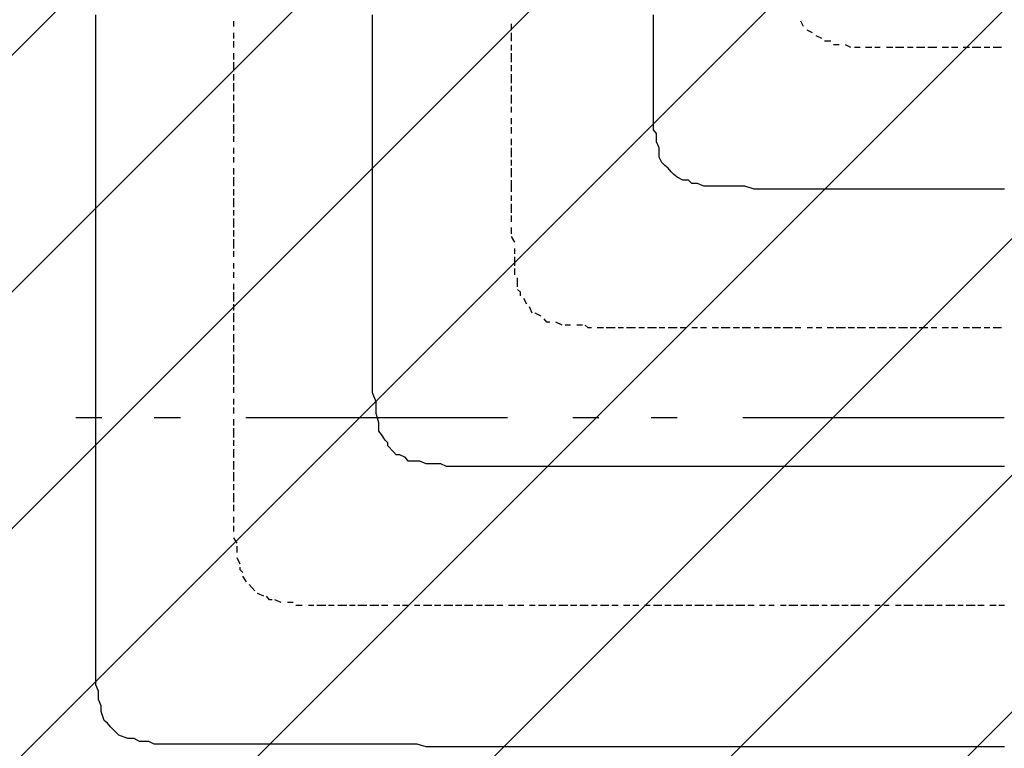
# Model space of a CAD drawing. Extents: x 997 to 109698, y 921 to 94021.
# Tile 355 of 656: x 8530 to 9942, y 52233 to 53278. Entities that reach past the tile are written whole.
import ezdxf

# ---------------------------------------------------------------- set-up
doc = ezdxf.new("R2010")
doc.units = 0
doc.header["$MEASUREMENT"] = 0
for name, color, linetype in [('12', 7, 'CONTINUOUS'), ('28', 7, 'CONTINUOUS'), ('40', 7, 'CONTINUOUS')]:
    doc.layers.add(name, color=color, linetype=linetype)

msp = doc.modelspace()

# ---------------------------------------------------------------- linework, layer by layer
at = {"layer": '12', "color": 5}
for p, q in [((8638.630503, 53275.563401), (8638.630503, 53284.563401)), ((9035.630503, 53275.563401), (9035.630503, 53284.563401)), ((9438.630503, 53275.563401), (9438.630503, 53284.563401)), ((8638.630503, 53267.563401), (8638.630503, 53275.563401)), ((9035.630503, 53267.563401), (9035.630503, 53275.563401)), ((9438.630503, 53267.563401), (9438.630503, 53275.563401)), ((8638.630503, 53254.563401), (8638.630503, 53267.563401)), ((9035.630503, 53254.563401), (9035.630503, 53267.563401)), ((9438.630503, 53254.563401), (9438.630503, 53267.563401)), ((8638.630503, 53246.563401), (8638.630503, 53254.563401)), ((8638.630503, 53237.563401), (8638.630503, 53246.563401)), ((9035.630503, 53246.563401), (9035.630503, 53254.563401)), ((9035.630503, 53237.563401), (9035.630503, 53246.563401)), ((9438.630503, 53246.563401), (9438.630503, 53254.563401)), ((9438.630503, 53237.563401), (9438.630503, 53246.563401)), ((8638.630503, 53224.563401), (8638.630503, 53237.563401)), ((9035.630503, 53224.563401), (9035.630503, 53237.563401)), ((9438.630503, 53229.563401), (9438.630503, 53237.563401)), ((9438.630503, 53220.563401), (9438.630503, 53229.563401)), ((8638.630503, 53216.563401), (8638.630503, 53224.563401)), ((8638.630503, 53203.563401), (8638.630503, 53216.563401)), ((9035.630503, 53216.563401), (9035.630503, 53224.563401)), ((9035.630503, 53203.563401), (9035.630503, 53216.563401)), ((9438.630503, 53212.563401), (9438.630503, 53220.563401)), ((8638.630503, 53195.563401), (8638.630503, 53203.563401)), ((9035.630503, 53195.563401), (9035.630503, 53203.563401)), ((9438.630503, 53199.563401), (9438.630503, 53212.563401)), ((9438.630503, 53190.563401), (9438.630503, 53199.563401)), ((8638.630503, 53186.563401), (8638.630503, 53195.563401)), ((8638.630503, 53174.563401), (8638.630503, 53186.563401)), ((9035.630503, 53186.563401), (9035.630503, 53195.563401)), ((9035.630503, 53174.563401), (9035.630503, 53186.563401)), ((9438.630503, 53182.563401), (9438.630503, 53190.563401)), ((8638.630503, 53165.563401), (8638.630503, 53174.563401)), ((9035.630503, 53165.563401), (9035.630503, 53174.563401)), ((9438.630503, 53169.563401), (9438.630503, 53182.563401)), ((8638.630503, 53157.563401), (8638.630503, 53165.563401)), ((8638.630503, 53144.563401), (8638.630503, 53157.563401)), ((9035.630503, 53157.563401), (9035.630503, 53165.563401)), ((9035.630503, 53144.563401), (9035.630503, 53157.563401)), ((9438.630503, 53161.563401), (9438.630503, 53169.563401)), ((9438.630503, 53152.563401), (9438.630503, 53161.563401)), ((8638.630503, 53136.563401), (8638.630503, 53144.563401)), ((9035.630503, 53136.563401), (9035.630503, 53144.563401)), ((9438.630503, 53140.563401), (9438.630503, 53152.563401)), ((8638.630503, 53127.563401), (8638.630503, 53136.563401)), ((9035.630503, 53127.563401), (9035.630503, 53136.563401)), ((9438.630503, 53131.563401), (9438.630503, 53140.563401)), ((9438.630503, 53119.563401), (9438.630503, 53131.563401)), ((8638.630503, 53114.563401), (8638.630503, 53127.563401)), ((9035.630503, 53114.563401), (9035.630503, 53127.563401)), ((8638.630503, 53106.563401), (8638.630503, 53114.563401)), ((8638.630503, 53093.563401), (8638.630503, 53106.563401)), ((9035.630503, 53106.563401), (9035.630503, 53114.563401)), ((9035.630503, 53093.563401), (9035.630503, 53106.563401)), ((9442.630503, 53102.563401), (9442.630503, 53110.563401)), ((9446.630503, 53093.563401), (9442.630503, 53102.563401)), ((8638.630503, 53085.563401), (8638.630503, 53093.563401)), ((9035.630503, 53085.563401), (9035.630503, 53093.563401)), ((9446.630503, 53080.563401), (9446.630503, 53093.563401)), ((8638.630503, 53076.563401), (8638.630503, 53085.563401)), ((8638.630503, 53064.563401), (8638.630503, 53076.563401)), ((9035.630503, 53076.563401), (9035.630503, 53085.563401)), ((9035.630503, 53064.563401), (9035.630503, 53076.563401)), ((9450.630503, 53072.563401), (9446.630503, 53080.563401)), ((8638.630503, 53055.563401), (8638.630503, 53064.563401)), ((9035.630503, 53055.563401), (9035.630503, 53064.563401)), ((9463.630503, 53059.563401), (9459.630503, 53064.563401)), ((8638.630503, 53047.563401), (8638.630503, 53055.563401)), ((8638.630503, 53034.563401), (8638.630503, 53047.563401)), ((9035.630503, 53047.563401), (9035.630503, 53055.563401)), ((9035.630503, 53034.563401), (9035.630503, 53047.563401)), ((9480.630503, 53047.563401), (9472.630503, 53051.563401)), ((8638.630503, 53025.563401), (8638.630503, 53034.563401)), ((9035.630503, 53025.563401), (9035.630503, 53034.563401)), ((9501.630503, 53042.563401), (9493.630503, 53042.563401)), ((9510.630503, 53038.563401), (9501.630503, 53042.563401)), ((9522.630503, 53038.563401), (9510.630503, 53038.563401)), ((9531.630503, 53038.563401), (9522.630503, 53038.563401)), ((9539.630503, 53038.563401), (9531.630503, 53038.563401)), ((9552.630503, 53038.563401), (9539.630503, 53038.563401)), ((9561.630503, 53038.563401), (9552.630503, 53038.563401)), ((9569.630503, 53038.563401), (9561.630503, 53038.563401)), ((9582.630503, 53034.563401), (9569.630503, 53038.563401)), ((9590.630503, 53034.563401), (9582.630503, 53034.563401)), ((9603.630503, 53034.563401), (9590.630503, 53034.563401)), ((9611.630503, 53034.563401), (9603.630503, 53034.563401)), ((9620.630503, 53034.563401), (9611.630503, 53034.563401)), ((9632.630503, 53034.563401), (9620.630503, 53034.563401)), ((9637.630503, 53034.563401), (9632.630503, 53034.563401)), ((9641.630503, 53034.563401), (9637.630503, 53034.563401)), ((9649.630503, 53034.563401), (9641.630503, 53034.563401)), ((9662.630503, 53034.563401), (9649.630503, 53034.563401)), ((9671.630503, 53034.563401), (9662.630503, 53034.563401)), ((9679.630503, 53034.563401), (9671.630503, 53034.563401)), ((9692.630503, 53034.563401), (9679.630503, 53034.563401)), ((9700.630503, 53034.563401), (9692.630503, 53034.563401)), ((9713.630503, 53034.563401), (9700.630503, 53034.563401)), ((9721.630503, 53034.563401), (9713.630503, 53034.563401)), ((9730.630503, 53034.563401), (9721.630503, 53034.563401)), ((9742.630503, 53034.563401), (9730.630503, 53034.563401)), ((9751.630503, 53034.563401), (9742.630503, 53034.563401)), ((9759.630503, 53034.563401), (9751.630503, 53034.563401)), ((9772.630503, 53034.563401), (9759.630503, 53034.563401)), ((9781.630503, 53034.563401), (9772.630503, 53034.563401)), ((9789.630503, 53034.563401), (9781.630503, 53034.563401)), ((9802.630503, 53034.563401), (9789.630503, 53034.563401)), ((9810.630503, 53034.563401), (9802.630503, 53034.563401)), ((9819.630503, 53034.563401), (9810.630503, 53034.563401)), ((9831.630503, 53034.563401), (9819.630503, 53034.563401)), ((9840.630503, 53034.563401), (9831.630503, 53034.563401)), ((9852.630503, 53034.563401), (9840.630503, 53034.563401)), ((9861.630503, 53034.563401), (9852.630503, 53034.563401)), ((9870.630503, 53034.563401), (9861.630503, 53034.563401)), ((9882.630503, 53034.563401), (9870.630503, 53034.563401)), ((9891.630503, 53034.563401), (9882.630503, 53034.563401)), ((9899.630503, 53034.563401), (9891.630503, 53034.563401)), ((9912.630503, 53034.563401), (9899.630503, 53034.563401)), ((9920.630503, 53034.563401), (9912.630503, 53034.563401)), ((9929.630503, 53034.563401), (9920.630503, 53034.563401)), ((9941.630503, 53034.563401), (9929.630503, 53034.563401)), ((8638.630503, 53017.563401), (8638.630503, 53025.563401)), ((8638.630503, 53004.563401), (8638.630503, 53017.563401)), ((9035.630503, 53017.563401), (9035.630503, 53025.563401)), ((9035.630503, 53004.563401), (9035.630503, 53017.563401)), ((8638.630503, 52996.563401), (8638.630503, 53004.563401)), ((9035.630503, 52996.563401), (9035.630503, 53004.563401)), ((8638.630503, 52983.563401), (8638.630503, 52996.563401)), ((9035.630503, 52983.563401), (9035.630503, 52996.563401)), ((8638.630503, 52975.563401), (8638.630503, 52983.563401)), ((8638.630503, 52966.563401), (8638.630503, 52975.563401)), ((9035.630503, 52975.563401), (9035.630503, 52983.563401)), ((9035.630503, 52966.563401), (9035.630503, 52975.563401)), ((8638.630503, 52953.563401), (8638.630503, 52966.563401)), ((9035.630503, 52953.563401), (9035.630503, 52966.563401)), ((8638.630503, 52945.563401), (8638.630503, 52953.563401)), ((8638.630503, 52937.563401), (8638.630503, 52945.563401)), ((9035.630503, 52945.563401), (9035.630503, 52953.563401)), ((9035.630503, 52937.563401), (9035.630503, 52945.563401)), ((8638.630503, 52924.563401), (8638.630503, 52937.563401)), ((9035.630503, 52924.563401), (9035.630503, 52937.563401)), ((8638.630503, 52915.563401), (8638.630503, 52924.563401)), ((9035.630503, 52915.563401), (9035.630503, 52924.563401)), ((8638.630503, 52907.563401), (8638.630503, 52915.563401)), ((8638.630503, 52894.563401), (8638.630503, 52907.563401)), ((9035.630503, 52907.563401), (9035.630503, 52915.563401)), ((9035.630503, 52894.563401), (9035.630503, 52907.563401)), ((8638.630503, 52886.563401), (8638.630503, 52894.563401)), ((9035.630503, 52886.563401), (9035.630503, 52894.563401)), ((8638.630503, 52877.563401), (8638.630503, 52886.563401)), ((8638.630503, 52865.563401), (8638.630503, 52877.563401)), ((9035.630503, 52873.563401), (9035.630503, 52886.563401)), ((8638.630503, 52856.563401), (8638.630503, 52865.563401)), ((9035.630503, 52865.563401), (9035.630503, 52873.563401)), ((9035.630503, 52856.563401), (9035.630503, 52865.563401)), ((8638.630503, 52843.563401), (8638.630503, 52856.563401)), ((9035.630503, 52843.563401), (9035.630503, 52856.563401)), ((8638.630503, 52835.563401), (8638.630503, 52843.563401)), ((8638.630503, 52826.563401), (8638.630503, 52835.563401)), ((9035.630503, 52835.563401), (9035.630503, 52843.563401)), ((9035.630503, 52831.563401), (9035.630503, 52835.563401)), ((8638.630503, 52814.563401), (8638.630503, 52826.563401)), ((9035.630503, 52822.563401), (9035.630503, 52831.563401)), ((9035.630503, 52810.563401), (9035.630503, 52822.563401)), ((8638.630503, 52805.563401), (8638.630503, 52814.563401)), ((8638.630503, 52797.563401), (8638.630503, 52805.563401)), ((9035.630503, 52801.563401), (9035.630503, 52810.563401)), ((8638.630503, 52784.563401), (8638.630503, 52797.563401)), ((9035.630503, 52793.563401), (9035.630503, 52801.563401)), ((9035.630503, 52780.563401), (9035.630503, 52793.563401)), ((8638.630503, 52776.563401), (8638.630503, 52784.563401)), ((8638.630503, 52767.563401), (8638.630503, 52776.563401)), ((9035.630503, 52771.563401), (9035.630503, 52780.563401)), ((8638.630503, 52754.563401), (8638.630503, 52767.563401)), ((9035.630503, 52763.563401), (9035.630503, 52771.563401)), ((9035.630503, 52750.563401), (9035.630503, 52763.563401)), ((8638.630503, 52746.563401), (8638.630503, 52754.563401)), ((9035.630503, 52742.563401), (9035.630503, 52750.563401)), ((8638.630503, 52733.563401), (8638.630503, 52746.563401)), ((9040.630503, 52729.563401), (9035.630503, 52742.563401)), ((8638.630503, 52725.563401), (8638.630503, 52733.563401)), ((8638.630503, 52716.563401), (8638.630503, 52725.563401)), ((9040.630503, 52721.563401), (9040.630503, 52729.563401)), ((9040.630503, 52712.563401), (9040.630503, 52721.563401)), ((8638.630503, 52704.563401), (8638.630503, 52716.563401)), ((9044.630503, 52699.563401), (9040.630503, 52712.563401)), ((8638.630503, 52695.563401), (8638.630503, 52704.563401)), ((8638.630503, 52687.563401), (8638.630503, 52695.563401)), ((9044.630503, 52691.563401), (9044.630503, 52699.563401)), ((8638.630503, 52674.563401), (8638.630503, 52687.563401)), ((9053.630503, 52674.563401), (9048.630503, 52682.563401)), ((8638.630503, 52666.563401), (8638.630503, 52674.563401)), ((8638.630503, 52657.563401), (8638.630503, 52666.563401)), ((9065.630503, 52657.563401), (9057.630503, 52666.563401)), ((8638.630503, 52644.563401), (8638.630503, 52657.563401)), ((9082.630503, 52649.563401), (9074.630503, 52653.563401)), ((8638.630503, 52636.563401), (8638.630503, 52644.563401)), ((8638.630503, 52623.563401), (8638.630503, 52636.563401)), ((9103.630503, 52644.563401), (9090.630503, 52644.563401)), ((9112.630503, 52640.563401), (9103.630503, 52644.563401)), ((9120.630503, 52640.563401), (9112.630503, 52640.563401)), ((9133.630503, 52640.563401), (9120.630503, 52640.563401)), ((9141.630503, 52636.563401), (9133.630503, 52640.563401)), ((9150.630503, 52636.563401), (9141.630503, 52636.563401)), ((9163.630503, 52636.563401), (9150.630503, 52636.563401)), ((9171.630503, 52636.563401), (9163.630503, 52636.563401)), ((9179.630503, 52636.563401), (9171.630503, 52636.563401)), ((9192.630503, 52636.563401), (9179.630503, 52636.563401)), ((9200.630503, 52636.563401), (9192.630503, 52636.563401)), ((9209.630503, 52636.563401), (9200.630503, 52636.563401)), ((9222.630503, 52636.563401), (9209.630503, 52636.563401)), ((9230.630503, 52636.563401), (9222.630503, 52636.563401)), ((9234.630503, 52636.563401), (9230.630503, 52636.563401)), ((9239.630503, 52636.563401), (9234.630503, 52636.563401)), ((9252.630503, 52636.563401), (9239.630503, 52636.563401)), ((9260.630503, 52636.563401), (9252.630503, 52636.563401)), ((9273.630503, 52636.563401), (9260.630503, 52636.563401)), ((9281.630503, 52636.563401), (9273.630503, 52636.563401)), ((9289.630503, 52636.563401), (9281.630503, 52636.563401)), ((9302.630503, 52636.563401), (9289.630503, 52636.563401)), ((9311.630503, 52636.563401), (9302.630503, 52636.563401)), ((9319.630503, 52636.563401), (9311.630503, 52636.563401)), ((9332.630503, 52636.563401), (9319.630503, 52636.563401)), ((9340.630503, 52636.563401), (9332.630503, 52636.563401)), ((9349.630503, 52636.563401), (9340.630503, 52636.563401)), ((9362.630503, 52636.563401), (9349.630503, 52636.563401)), ((9370.630503, 52636.563401), (9362.630503, 52636.563401)), ((9383.630503, 52636.563401), (9370.630503, 52636.563401)), ((9391.630503, 52636.563401), (9383.630503, 52636.563401)), ((9399.630503, 52636.563401), (9391.630503, 52636.563401)), ((9412.630503, 52636.563401), (9399.630503, 52636.563401)), ((9421.630503, 52636.563401), (9412.630503, 52636.563401)), ((9429.630503, 52636.563401), (9421.630503, 52636.563401)), ((9442.630503, 52636.563401), (9429.630503, 52636.563401)), ((9450.630503, 52636.563401), (9442.630503, 52636.563401)), ((9459.630503, 52636.563401), (9450.630503, 52636.563401)), ((9472.630503, 52636.563401), (9459.630503, 52636.563401)), ((9480.630503, 52636.563401), (9472.630503, 52636.563401)), ((9493.630503, 52636.563401), (9480.630503, 52636.563401)), ((9501.630503, 52636.563401), (9493.630503, 52636.563401)), ((9510.630503, 52636.563401), (9501.630503, 52636.563401)), ((9522.630503, 52636.563401), (9510.630503, 52636.563401)), ((9531.630503, 52636.563401), (9522.630503, 52636.563401)), ((9539.630503, 52636.563401), (9531.630503, 52636.563401)), ((9552.630503, 52636.563401), (9539.630503, 52636.563401)), ((9561.630503, 52636.563401), (9552.630503, 52636.563401)), ((9569.630503, 52636.563401), (9561.630503, 52636.563401)), ((9582.630503, 52636.563401), (9569.630503, 52636.563401)), ((9590.630503, 52636.563401), (9582.630503, 52636.563401)), ((9603.630503, 52636.563401), (9590.630503, 52636.563401)), ((9611.630503, 52636.563401), (9603.630503, 52636.563401)), ((9620.630503, 52636.563401), (9611.630503, 52636.563401)), ((9632.630503, 52636.563401), (9620.630503, 52636.563401)), ((9641.630503, 52636.563401), (9632.630503, 52636.563401)), ((9649.630503, 52636.563401), (9641.630503, 52636.563401)), ((9662.630503, 52636.563401), (9649.630503, 52636.563401)), ((9671.630503, 52636.563401), (9662.630503, 52636.563401)), ((9679.630503, 52636.563401), (9671.630503, 52636.563401)), ((9692.630503, 52636.563401), (9679.630503, 52636.563401)), ((9700.630503, 52636.563401), (9692.630503, 52636.563401)), ((9713.630503, 52636.563401), (9700.630503, 52636.563401)), ((9721.630503, 52636.563401), (9713.630503, 52636.563401)), ((9730.630503, 52636.563401), (9721.630503, 52636.563401)), ((9742.630503, 52636.563401), (9730.630503, 52636.563401)), ((9751.630503, 52636.563401), (9742.630503, 52636.563401)), ((9759.630503, 52636.563401), (9751.630503, 52636.563401)), ((9772.630503, 52636.563401), (9759.630503, 52636.563401)), ((9781.630503, 52636.563401), (9772.630503, 52636.563401)), ((9789.630503, 52636.563401), (9781.630503, 52636.563401)), ((9802.630503, 52636.563401), (9789.630503, 52636.563401)), ((9810.630503, 52636.563401), (9802.630503, 52636.563401)), ((9819.630503, 52636.563401), (9810.630503, 52636.563401)), ((9831.630503, 52636.563401), (9819.630503, 52636.563401)), ((9840.630503, 52636.563401), (9831.630503, 52636.563401)), ((9852.630503, 52636.563401), (9840.630503, 52636.563401)), ((9861.630503, 52636.563401), (9852.630503, 52636.563401)), ((9870.630503, 52636.563401), (9861.630503, 52636.563401)), ((9882.630503, 52636.563401), (9870.630503, 52636.563401)), ((9891.630503, 52636.563401), (9882.630503, 52636.563401)), ((9899.630503, 52636.563401), (9891.630503, 52636.563401)), ((9912.630503, 52636.563401), (9899.630503, 52636.563401)), ((9920.630503, 52636.563401), (9912.630503, 52636.563401)), ((9929.630503, 52636.563401), (9920.630503, 52636.563401)), ((9941.630503, 52636.563401), (9929.630503, 52636.563401)), ((8638.630503, 52615.563401), (8638.630503, 52623.563401)), ((8638.630503, 52606.563401), (8638.630503, 52615.563401)), ((8638.630503, 52594.563401), (8638.630503, 52606.563401)), ((8638.630503, 52585.563401), (8638.630503, 52594.563401)), ((8638.630503, 52577.563401), (8638.630503, 52585.563401)), ((8638.630503, 52564.563401), (8638.630503, 52577.563401)), ((8638.630503, 52556.563401), (8638.630503, 52564.563401)), ((8638.630503, 52547.563401), (8638.630503, 52556.563401)), ((8638.630503, 52534.563401), (8638.630503, 52547.563401)), ((8638.630503, 52526.563401), (8638.630503, 52534.563401)), ((8638.630503, 52513.563401), (8638.630503, 52526.563401)), ((8638.630503, 52505.563401), (8638.630503, 52513.563401)), ((8638.630503, 52496.563401), (8638.630503, 52505.563401)), ((8638.630503, 52484.563401), (8638.630503, 52496.563401)), ((8638.630503, 52475.563401), (8638.630503, 52484.563401)), ((8638.630503, 52467.563401), (8638.630503, 52475.563401)), ((8638.630503, 52454.563401), (8638.630503, 52467.563401)), ((8638.630503, 52445.563401), (8638.630503, 52454.563401)), ((8638.630503, 52437.563401), (8638.630503, 52445.563401)), ((8638.630503, 52433.563401), (8638.630503, 52437.563401)), ((8638.630503, 52420.563401), (8638.630503, 52433.563401)), ((8638.630503, 52412.563401), (8638.630503, 52420.563401)), ((8638.630503, 52403.563401), (8638.630503, 52412.563401)), ((8638.630503, 52390.563401), (8638.630503, 52403.563401)), ((8638.630503, 52382.563401), (8638.630503, 52390.563401)), ((8638.630503, 52369.563401), (8638.630503, 52382.563401)), ((8638.630503, 52361.563401), (8638.630503, 52369.563401)), ((8638.630503, 52352.563401), (8638.630503, 52361.563401)), ((8638.630503, 52340.563401), (8638.630503, 52352.563401)), ((8638.630503, 52331.563401), (8638.630503, 52340.563401)), ((8638.630503, 52323.563401), (8638.630503, 52331.563401)), ((8642.630503, 52302.563401), (8642.630503, 52310.563401)), ((8646.630503, 52293.563401), (8642.630503, 52302.563401)), ((8646.630503, 52285.563401), (8646.630503, 52293.563401)), ((8650.630503, 52272.563401), (8646.630503, 52285.563401)), ((8663.630503, 52259.563401), (8659.630503, 52263.563401)), ((8684.630503, 52246.563401), (8671.630503, 52251.563401)), ((8693.630503, 52246.563401), (8684.630503, 52246.563401)), ((8701.630503, 52242.563401), (8693.630503, 52246.563401)), ((8710.630503, 52242.563401), (8701.630503, 52242.563401)), ((8731.630503, 52238.563401), (8722.630503, 52238.563401)), ((8739.630503, 52238.563401), (8731.630503, 52238.563401)), ((8752.630503, 52238.563401), (8739.630503, 52238.563401)), ((8760.630503, 52238.563401), (8752.630503, 52238.563401)), ((8769.630503, 52238.563401), (8760.630503, 52238.563401)), ((8781.630503, 52238.563401), (8769.630503, 52238.563401)), ((8790.630503, 52238.563401), (8781.630503, 52238.563401)), ((8803.630503, 52238.563401), (8790.630503, 52238.563401)), ((8811.630503, 52238.563401), (8803.630503, 52238.563401)), ((8820.630503, 52238.563401), (8811.630503, 52238.563401)), ((8832.630503, 52238.563401), (8820.630503, 52238.563401)), ((8836.630503, 52238.563401), (8832.630503, 52238.563401)), ((8841.630503, 52238.563401), (8836.630503, 52238.563401)), ((8849.630503, 52238.563401), (8841.630503, 52238.563401)), ((8862.630503, 52238.563401), (8849.630503, 52238.563401)), ((8870.630503, 52238.563401), (8862.630503, 52238.563401)), ((8879.630503, 52238.563401), (8870.630503, 52238.563401)), ((8891.630503, 52238.563401), (8879.630503, 52238.563401)), ((8900.630503, 52238.563401), (8891.630503, 52238.563401)), ((8913.630503, 52238.563401), (8900.630503, 52238.563401)), ((8921.630503, 52238.563401), (8913.630503, 52238.563401)), ((8930.630503, 52238.563401), (8921.630503, 52238.563401)), ((8943.630503, 52238.563401), (8930.630503, 52238.563401)), ((8951.630503, 52238.563401), (8943.630503, 52238.563401)), ((8959.630503, 52238.563401), (8951.630503, 52238.563401)), ((8972.630503, 52238.563401), (8959.630503, 52238.563401)), ((8980.630503, 52238.563401), (8972.630503, 52238.563401)), ((8989.630503, 52238.563401), (8980.630503, 52238.563401)), ((9002.630503, 52238.563401), (8989.630503, 52238.563401)), ((9010.630503, 52238.563401), (9002.630503, 52238.563401)), ((9023.630503, 52238.563401), (9010.630503, 52238.563401)), ((9031.630503, 52238.563401), (9023.630503, 52238.563401)), ((9040.630503, 52238.563401), (9031.630503, 52238.563401)), ((9053.630503, 52238.563401), (9040.630503, 52238.563401)), ((9061.630503, 52238.563401), (9053.630503, 52238.563401)), ((9069.630503, 52238.563401), (9061.630503, 52238.563401)), ((9082.630503, 52238.563401), (9069.630503, 52238.563401)), ((9090.630503, 52238.563401), (9082.630503, 52238.563401)), ((9099.630503, 52238.563401), (9090.630503, 52238.563401)), ((9112.630503, 52234.563401), (9099.630503, 52238.563401)), ((9120.630503, 52234.563401), (9112.630503, 52234.563401)), ((9133.630503, 52234.563401), (9120.630503, 52234.563401)), ((9141.630503, 52234.563401), (9133.630503, 52234.563401)), ((9150.630503, 52234.563401), (9141.630503, 52234.563401)), ((9163.630503, 52234.563401), (9150.630503, 52234.563401)), ((9171.630503, 52234.563401), (9163.630503, 52234.563401)), ((9179.630503, 52234.563401), (9171.630503, 52234.563401)), ((9192.630503, 52234.563401), (9179.630503, 52234.563401)), ((9200.630503, 52234.563401), (9192.630503, 52234.563401)), ((9209.630503, 52234.563401), (9200.630503, 52234.563401)), ((9222.630503, 52234.563401), (9209.630503, 52234.563401)), ((9230.630503, 52234.563401), (9222.630503, 52234.563401)), ((9239.630503, 52234.563401), (9230.630503, 52234.563401)), ((9252.630503, 52234.563401), (9239.630503, 52234.563401)), ((9260.630503, 52234.563401), (9252.630503, 52234.563401)), ((9273.630503, 52234.563401), (9260.630503, 52234.563401)), ((9281.630503, 52234.563401), (9273.630503, 52234.563401)), ((9289.630503, 52234.563401), (9281.630503, 52234.563401)), ((9302.630503, 52234.563401), (9289.630503, 52234.563401)), ((9311.630503, 52234.563401), (9302.630503, 52234.563401)), ((9319.630503, 52234.563401), (9311.630503, 52234.563401)), ((9332.630503, 52234.563401), (9319.630503, 52234.563401)), ((9340.630503, 52234.563401), (9332.630503, 52234.563401)), ((9349.630503, 52234.563401), (9340.630503, 52234.563401)), ((9362.630503, 52234.563401), (9349.630503, 52234.563401)), ((9370.630503, 52234.563401), (9362.630503, 52234.563401)), ((9383.630503, 52234.563401), (9370.630503, 52234.563401)), ((9391.630503, 52234.563401), (9383.630503, 52234.563401)), ((9399.630503, 52234.563401), (9391.630503, 52234.563401)), ((9412.630503, 52234.563401), (9399.630503, 52234.563401)), ((9421.630503, 52234.563401), (9412.630503, 52234.563401)), ((9429.630503, 52234.563401), (9421.630503, 52234.563401)), ((9442.630503, 52234.563401), (9429.630503, 52234.563401)), ((9450.630503, 52234.563401), (9442.630503, 52234.563401)), ((9459.630503, 52234.563401), (9450.630503, 52234.563401)), ((9472.630503, 52234.563401), (9459.630503, 52234.563401)), ((9480.630503, 52234.563401), (9472.630503, 52234.563401)), ((9493.630503, 52234.563401), (9480.630503, 52234.563401)), ((9501.630503, 52234.563401), (9493.630503, 52234.563401)), ((9510.630503, 52234.563401), (9501.630503, 52234.563401)), ((9522.630503, 52234.563401), (9510.630503, 52234.563401)), ((9531.630503, 52234.563401), (9522.630503, 52234.563401)), ((9539.630503, 52234.563401), (9531.630503, 52234.563401)), ((9552.630503, 52234.563401), (9539.630503, 52234.563401)), ((9561.630503, 52234.563401), (9552.630503, 52234.563401)), ((9569.630503, 52234.563401), (9561.630503, 52234.563401)), ((9582.630503, 52234.563401), (9569.630503, 52234.563401)), ((9590.630503, 52234.563401), (9582.630503, 52234.563401)), ((9603.630503, 52234.563401), (9590.630503, 52234.563401)), ((9611.630503, 52234.563401), (9603.630503, 52234.563401)), ((9620.630503, 52234.563401), (9611.630503, 52234.563401)), ((9632.630503, 52234.563401), (9620.630503, 52234.563401)), ((9641.630503, 52234.563401), (9632.630503, 52234.563401)), ((9649.630503, 52234.563401), (9641.630503, 52234.563401)), ((9662.630503, 52234.563401), (9649.630503, 52234.563401)), ((9671.630503, 52234.563401), (9662.630503, 52234.563401)), ((9679.630503, 52234.563401), (9671.630503, 52234.563401)), ((9692.630503, 52234.563401), (9679.630503, 52234.563401)), ((9700.630503, 52234.563401), (9692.630503, 52234.563401)), ((9713.630503, 52234.563401), (9700.630503, 52234.563401)), ((9721.630503, 52234.563401), (9713.630503, 52234.563401)), ((9730.630503, 52234.563401), (9721.630503, 52234.563401)), ((9742.630503, 52234.563401), (9730.630503, 52234.563401)), ((9751.630503, 52234.563401), (9742.630503, 52234.563401)), ((9759.630503, 52234.563401), (9751.630503, 52234.563401)), ((9772.630503, 52234.563401), (9759.630503, 52234.563401)), ((9781.630503, 52234.563401), (9772.630503, 52234.563401)), ((9789.630503, 52234.563401), (9781.630503, 52234.563401)), ((9802.630503, 52234.563401), (9789.630503, 52234.563401)), ((9810.630503, 52234.563401), (9802.630503, 52234.563401)), ((9819.630503, 52234.563401), (9810.630503, 52234.563401)), ((9831.630503, 52234.563401), (9819.630503, 52234.563401)), ((9840.630503, 52234.563401), (9831.630503, 52234.563401)), ((9852.630503, 52234.563401), (9840.630503, 52234.563401)), ((9861.630503, 52234.563401), (9852.630503, 52234.563401)), ((9870.630503, 52234.563401), (9861.630503, 52234.563401)), ((9882.630503, 52234.563401), (9870.630503, 52234.563401)), ((9891.630503, 52234.563401), (9882.630503, 52234.563401)), ((9899.630503, 52234.563401), (9891.630503, 52234.563401)), ((9912.630503, 52234.563401), (9899.630503, 52234.563401)), ((9920.630503, 52234.563401), (9912.630503, 52234.563401)), ((9929.630503, 52234.563401), (9920.630503, 52234.563401)), ((9941.630503, 52234.563401), (9929.630503, 52234.563401))]:
    msp.add_line(p, q, dxfattribs=at)
at = {"layer": '12', "color": 1}
for p, q in [((8836.630503, 53267.563401), (8836.630503, 53275.563401)), ((9234.630503, 53262.563401), (9234.630503, 53271.563401)), ((9653.630503, 53267.563401), (9649.630503, 53275.563401)), ((8836.630503, 53250.563401), (8836.630503, 53258.563401)), ((9234.630503, 53246.563401), (9234.630503, 53258.563401)), ((9666.630503, 53258.563401), (9658.630503, 53262.563401)), ((8836.630503, 53237.563401), (8836.630503, 53246.563401)), ((9679.630503, 53250.563401), (9671.630503, 53254.563401)), ((9692.630503, 53246.563401), (9683.630503, 53246.563401)), ((8836.630503, 53220.563401), (8836.630503, 53229.563401)), ((9234.630503, 53233.563401), (9234.630503, 53241.563401)), ((9234.630503, 53216.563401), (9234.630503, 53229.563401)), ((9704.630503, 53241.563401), (9696.630503, 53241.563401)), ((9721.630503, 53237.563401), (9713.630503, 53241.563401)), ((9734.630503, 53237.563401), (9726.630503, 53237.563401)), ((9751.630503, 53237.563401), (9742.630503, 53237.563401)), ((9763.630503, 53237.563401), (9755.630503, 53237.563401)), ((9781.630503, 53237.563401), (9772.630503, 53237.563401)), ((9797.630503, 53237.563401), (9785.630503, 53237.563401)), ((9810.630503, 53237.563401), (9802.630503, 53237.563401)), ((9827.630503, 53237.563401), (9815.630503, 53237.563401)), ((9836.630503, 53237.563401), (9831.630503, 53237.563401)), ((9844.630503, 53237.563401), (9836.630503, 53237.563401)), ((9861.630503, 53237.563401), (9852.630503, 53237.563401)), ((9874.630503, 53237.563401), (9865.630503, 53237.563401)), ((9891.630503, 53237.563401), (9882.630503, 53237.563401)), ((9907.630503, 53237.563401), (9895.630503, 53237.563401)), ((9920.630503, 53237.563401), (9912.630503, 53237.563401)), ((9937.630503, 53237.563401), (9925.630503, 53237.563401)), ((8836.630503, 53203.563401), (8836.630503, 53216.563401)), ((8836.630503, 53190.563401), (8836.630503, 53199.563401)), ((9234.630503, 53203.563401), (9234.630503, 53212.563401)), ((9234.630503, 53186.563401), (9234.630503, 53199.563401)), ((8836.630503, 53174.563401), (8836.630503, 53186.563401)), ((9234.630503, 53174.563401), (9234.630503, 53182.563401)), ((8836.630503, 53161.563401), (8836.630503, 53169.563401)), ((8836.630503, 53144.563401), (8836.630503, 53157.563401)), ((9234.630503, 53157.563401), (9234.630503, 53169.563401)), ((9234.630503, 53144.563401), (9234.630503, 53152.563401)), ((8836.630503, 53131.563401), (8836.630503, 53140.563401)), ((9234.630503, 53127.563401), (9234.630503, 53136.563401)), ((8836.630503, 53114.563401), (8836.630503, 53127.563401)), ((9234.630503, 53114.563401), (9234.630503, 53123.563401)), ((8836.630503, 53102.563401), (8836.630503, 53110.563401)), ((9234.630503, 53097.563401), (9234.630503, 53106.563401)), ((8836.630503, 53085.563401), (8836.630503, 53093.563401)), ((9234.630503, 53080.563401), (9234.630503, 53093.563401)), ((8836.630503, 53072.563401), (8836.630503, 53080.563401)), ((9234.630503, 53068.563401), (9234.630503, 53076.563401)), ((8836.630503, 53055.563401), (8836.630503, 53064.563401)), ((9234.630503, 53051.563401), (9234.630503, 53064.563401)), ((8836.630503, 53038.563401), (8836.630503, 53051.563401)), ((9234.630503, 53034.563401), (9234.630503, 53047.563401)), ((8836.630503, 53025.563401), (8836.630503, 53034.563401)), ((9234.630503, 53030.563401), (9234.630503, 53034.563401)), ((8836.630503, 53008.563401), (8836.630503, 53021.563401)), ((9234.630503, 53017.563401), (9234.630503, 53025.563401)), ((8836.630503, 52996.563401), (8836.630503, 53004.563401)), ((9234.630503, 53000.563401), (9234.630503, 53013.563401)), ((8836.630503, 52979.563401), (8836.630503, 52992.563401)), ((9234.630503, 52987.563401), (9234.630503, 52996.563401)), ((8836.630503, 52966.563401), (8836.630503, 52975.563401)), ((9234.630503, 52970.563401), (9234.630503, 52979.563401)), ((8836.630503, 52949.563401), (8836.630503, 52962.563401)), ((9239.630503, 52958.563401), (9234.630503, 52966.563401)), ((8836.630503, 52937.563401), (8836.630503, 52945.563401)), ((9239.630503, 52941.563401), (9239.630503, 52949.563401)), ((9239.630503, 52924.563401), (9239.630503, 52937.563401)), ((8836.630503, 52920.563401), (8836.630503, 52928.563401)), ((9239.630503, 52911.563401), (9239.630503, 52920.563401)), ((8836.630503, 52907.563401), (8836.630503, 52915.563401)), ((9243.630503, 52894.563401), (9243.630503, 52907.563401)), ((8836.630503, 52890.563401), (8836.630503, 52898.563401)), ((8836.630503, 52873.563401), (8836.630503, 52886.563401)), ((9256.630503, 52869.563401), (9252.630503, 52877.563401)), ((8836.630503, 52860.563401), (8836.630503, 52869.563401)), ((9264.630503, 52856.563401), (9260.630503, 52865.563401)), ((8836.630503, 52843.563401), (8836.630503, 52856.563401)), ((9277.630503, 52852.563401), (9268.630503, 52856.563401)), ((8836.630503, 52831.563401), (8836.630503, 52839.563401)), ((9307.630503, 52839.563401), (9298.630503, 52843.563401)), ((9319.630503, 52839.563401), (9311.630503, 52839.563401)), ((9336.630503, 52839.563401), (9328.630503, 52839.563401)), ((9366.630503, 52835.563401), (9357.630503, 52835.563401)), ((9383.630503, 52835.563401), (9370.630503, 52835.563401)), ((9395.630503, 52835.563401), (9387.630503, 52835.563401)), ((9412.630503, 52835.563401), (9399.630503, 52835.563401)), ((9425.630503, 52835.563401), (9417.630503, 52835.563401)), ((9438.630503, 52835.563401), (9429.630503, 52835.563401)), ((9442.630503, 52835.563401), (9438.630503, 52835.563401)), ((9454.630503, 52835.563401), (9446.630503, 52835.563401)), ((9472.630503, 52835.563401), (9459.630503, 52835.563401)), ((9484.630503, 52835.563401), (9476.630503, 52835.563401)), ((9501.630503, 52835.563401), (9493.630503, 52835.563401)), ((9514.630503, 52835.563401), (9505.630503, 52835.563401)), ((9531.630503, 52835.563401), (9522.630503, 52835.563401)), ((9548.630503, 52835.563401), (9535.630503, 52835.563401)), ((9561.630503, 52835.563401), (9552.630503, 52835.563401)), ((9577.630503, 52835.563401), (9565.630503, 52835.563401)), ((9590.630503, 52835.563401), (9582.630503, 52835.563401)), ((9607.630503, 52835.563401), (9594.630503, 52835.563401)), ((9620.630503, 52835.563401), (9611.630503, 52835.563401)), ((9637.630503, 52835.563401), (9624.630503, 52835.563401)), ((9649.630503, 52835.563401), (9641.630503, 52835.563401)), ((9666.630503, 52835.563401), (9658.630503, 52835.563401)), ((9679.630503, 52835.563401), (9671.630503, 52835.563401)), ((9696.630503, 52835.563401), (9687.630503, 52835.563401)), ((9713.630503, 52835.563401), (9700.630503, 52835.563401)), ((9726.630503, 52835.563401), (9717.630503, 52835.563401)), ((9742.630503, 52835.563401), (9730.630503, 52835.563401)), ((9755.630503, 52835.563401), (9747.630503, 52835.563401)), ((9772.630503, 52835.563401), (9759.630503, 52835.563401)), ((9785.630503, 52835.563401), (9776.630503, 52835.563401)), ((9802.630503, 52835.563401), (9789.630503, 52835.563401)), ((9815.630503, 52835.563401), (9806.630503, 52835.563401)), ((9831.630503, 52835.563401), (9819.630503, 52835.563401)), ((9844.630503, 52835.563401), (9836.630503, 52835.563401)), ((9861.630503, 52835.563401), (9852.630503, 52835.563401)), ((9874.630503, 52835.563401), (9865.630503, 52835.563401)), ((9891.630503, 52835.563401), (9882.630503, 52835.563401)), ((9907.630503, 52835.563401), (9895.630503, 52835.563401)), ((9920.630503, 52835.563401), (9912.630503, 52835.563401)), ((9937.630503, 52835.563401), (9925.630503, 52835.563401)), ((8836.630503, 52814.563401), (8836.630503, 52826.563401)), ((8836.630503, 52801.563401), (8836.630503, 52810.563401)), ((8836.630503, 52784.563401), (8836.630503, 52797.563401)), ((8836.630503, 52771.563401), (8836.630503, 52780.563401)), ((8836.630503, 52754.563401), (8836.630503, 52767.563401)), ((8836.630503, 52742.563401), (8836.630503, 52750.563401)), ((8836.630503, 52725.563401), (8836.630503, 52733.563401)), ((8836.630503, 52712.563401), (8836.630503, 52721.563401)), ((8836.630503, 52695.563401), (8836.630503, 52704.563401)), ((8836.630503, 52678.563401), (8836.630503, 52691.563401)), ((8836.630503, 52666.563401), (8836.630503, 52674.563401)), ((8836.630503, 52649.563401), (8836.630503, 52661.563401)), ((8836.630503, 52636.563401), (8836.630503, 52644.563401)), ((8836.630503, 52632.563401), (8836.630503, 52636.563401)), ((8836.630503, 52615.563401), (8836.630503, 52628.563401)), ((8836.630503, 52602.563401), (8836.630503, 52611.563401)), ((8836.630503, 52585.563401), (8836.630503, 52598.563401)), ((8836.630503, 52572.563401), (8836.630503, 52581.563401)), ((8836.630503, 52556.563401), (8836.630503, 52564.563401)), ((8836.630503, 52543.563401), (8836.630503, 52551.563401)), ((8841.630503, 52526.563401), (8836.630503, 52534.563401)), ((8841.630503, 52513.563401), (8841.630503, 52522.563401)), ((8845.630503, 52496.563401), (8841.630503, 52505.563401)), ((8854.630503, 52471.563401), (8849.630503, 52479.563401)), ((8866.630503, 52458.563401), (8858.630503, 52467.563401)), ((8879.630503, 52450.563401), (8870.630503, 52454.563401)), ((8904.630503, 52441.563401), (8895.630503, 52445.563401)), ((8921.630503, 52441.563401), (8913.630503, 52441.563401)), ((8934.630503, 52437.563401), (8925.630503, 52437.563401)), ((8951.630503, 52437.563401), (8943.630503, 52437.563401)), ((8968.630503, 52437.563401), (8955.630503, 52437.563401)), ((8980.630503, 52437.563401), (8972.630503, 52437.563401)), ((8998.630503, 52437.563401), (8985.630503, 52437.563401)), ((9010.630503, 52437.563401), (9002.630503, 52437.563401)), ((9027.630503, 52437.563401), (9014.630503, 52437.563401)), ((9035.630503, 52437.563401), (9031.630503, 52437.563401)), ((9044.630503, 52437.563401), (9035.630503, 52437.563401)), ((9057.630503, 52437.563401), (9048.630503, 52437.563401)), ((9074.630503, 52437.563401), (9065.630503, 52437.563401)), ((9086.630503, 52437.563401), (9078.630503, 52437.563401)), ((9103.630503, 52437.563401), (9095.630503, 52437.563401)), ((9120.630503, 52437.563401), (9108.630503, 52437.563401)), ((9133.630503, 52437.563401), (9124.630503, 52437.563401)), ((9150.630503, 52437.563401), (9137.630503, 52437.563401)), ((9163.630503, 52437.563401), (9154.630503, 52437.563401)), ((9179.630503, 52437.563401), (9167.630503, 52437.563401)), ((9192.630503, 52437.563401), (9184.630503, 52437.563401)), ((9209.630503, 52437.563401), (9196.630503, 52437.563401)), ((9222.630503, 52437.563401), (9213.630503, 52437.563401)), ((9239.630503, 52437.563401), (9230.630503, 52437.563401)), ((9252.630503, 52437.563401), (9243.630503, 52437.563401)), ((9268.630503, 52437.563401), (9260.630503, 52437.563401)), ((9285.630503, 52437.563401), (9273.630503, 52437.563401)), ((9298.630503, 52437.563401), (9289.630503, 52437.563401)), ((9315.630503, 52437.563401), (9302.630503, 52437.563401)), ((9328.630503, 52437.563401), (9319.630503, 52437.563401)), ((9344.630503, 52437.563401), (9332.630503, 52437.563401)), ((9357.630503, 52437.563401), (9349.630503, 52437.563401)), ((9374.630503, 52437.563401), (9362.630503, 52437.563401)), ((9387.630503, 52437.563401), (9378.630503, 52437.563401)), ((9404.630503, 52437.563401), (9395.630503, 52437.563401)), ((9417.630503, 52437.563401), (9408.630503, 52437.563401)), ((9433.630503, 52437.563401), (9425.630503, 52437.563401)), ((9450.630503, 52437.563401), (9438.630503, 52437.563401)), ((9463.630503, 52437.563401), (9454.630503, 52437.563401)), ((9480.630503, 52437.563401), (9467.630503, 52437.563401)), ((9493.630503, 52437.563401), (9484.630503, 52437.563401)), ((9510.630503, 52437.563401), (9497.630503, 52437.563401)), ((9522.630503, 52437.563401), (9514.630503, 52437.563401)), ((9539.630503, 52437.563401), (9527.630503, 52437.563401)), ((9552.630503, 52437.563401), (9543.630503, 52437.563401)), ((9569.630503, 52437.563401), (9556.630503, 52437.563401)), ((9582.630503, 52437.563401), (9573.630503, 52437.563401)), ((9598.630503, 52437.563401), (9590.630503, 52437.563401)), ((9611.630503, 52437.563401), (9603.630503, 52437.563401)), ((9628.630503, 52437.563401), (9620.630503, 52437.563401)), ((9645.630503, 52437.563401), (9632.630503, 52437.563401)), ((9658.630503, 52437.563401), (9649.630503, 52437.563401)), ((9675.630503, 52437.563401), (9662.630503, 52437.563401)), ((9687.630503, 52437.563401), (9679.630503, 52437.563401)), ((9704.630503, 52437.563401), (9692.630503, 52437.563401)), ((9717.630503, 52437.563401), (9708.630503, 52437.563401)), ((9734.630503, 52437.563401), (9721.630503, 52437.563401)), ((9747.630503, 52437.563401), (9738.630503, 52437.563401)), ((9763.630503, 52437.563401), (9755.630503, 52437.563401)), ((9776.630503, 52437.563401), (9768.630503, 52437.563401)), ((9793.630503, 52437.563401), (9785.630503, 52437.563401)), ((9810.630503, 52437.563401), (9797.630503, 52437.563401)), ((9823.630503, 52437.563401), (9815.630503, 52437.563401)), ((9840.630503, 52437.563401), (9827.630503, 52437.563401)), ((9852.630503, 52437.563401), (9844.630503, 52437.563401)), ((9870.630503, 52437.563401), (9857.630503, 52437.563401)), ((9882.630503, 52437.563401), (9874.630503, 52437.563401)), ((9899.630503, 52437.563401), (9886.630503, 52437.563401)), ((9912.630503, 52437.563401), (9903.630503, 52437.563401)), ((9929.630503, 52437.563401), (9920.630503, 52437.563401)), ((9941.630503, 52437.563401), (9933.630503, 52437.563401))]:
    msp.add_line(p, q, dxfattribs=at)
at = {"layer": '12', "color": 5}
for points in [[(9442.630503, 53110.563401), (9442.630503, 53114.563401), (9438.630503, 53119.563401)], [(9459.630503, 53064.563401), (9454.630503, 53068.563401), (9450.630503, 53072.563401)], [(9472.630503, 53051.563401), (9467.630503, 53055.563401), (9463.630503, 53059.563401)], [(9493.630503, 53042.563401), (9488.630503, 53047.563401), (9480.630503, 53047.563401)], [(9048.630503, 52682.563401), (9044.630503, 52687.563401), (9044.630503, 52691.563401)], [(9057.630503, 52666.563401), (9057.630503, 52670.563401), (9053.630503, 52674.563401)], [(9074.630503, 52653.563401), (9069.630503, 52653.563401), (9065.630503, 52657.563401)], [(9090.630503, 52644.563401), (9086.630503, 52644.563401), (9082.630503, 52649.563401)], [(8642.630503, 52310.563401), (8642.630503, 52314.563401), (8638.630503, 52323.563401)], [(8659.630503, 52263.563401), (8655.630503, 52268.563401), (8650.630503, 52272.563401)], [(8671.630503, 52251.563401), (8667.630503, 52255.563401), (8663.630503, 52259.563401)], [(8722.630503, 52238.563401), (8714.630503, 52242.563401), (8710.630503, 52242.563401)]]:
    msp.add_lwpolyline(points, dxfattribs=at)
at = {"layer": '12', "color": 1}
for points in [[(9247.630503, 52881.563401), (9247.630503, 52886.563401), (9243.630503, 52890.563401)], [(9289.630503, 52843.563401), (9285.630503, 52843.563401), (9281.630503, 52848.563401)], [(9349.630503, 52835.563401), (9344.630503, 52835.563401), (9340.630503, 52839.563401)], [(8849.630503, 52484.563401), (8845.630503, 52488.563401), (8845.630503, 52492.563401)], [(8891.630503, 52445.563401), (8887.630503, 52445.563401), (8883.630503, 52450.563401)]]:
    msp.add_lwpolyline(points, dxfattribs=at)
at = {"layer": '28', "color": 2}
for p, q in [((13977.707529, 58685.955237), (6572.636205, 51280.883913)), ((14317.118784, 58685.955237), (6572.636205, 50941.472658)), ((14656.530039, 58685.955237), (6572.636205, 50602.061403)), ((14995.941294, 58685.955237), (6572.636205, 50262.650148)), ((15335.352549, 58685.955237), (6572.636205, 49923.238893)), ((15674.763804, 58685.955237), (6572.636205, 49583.827638)), ((16014.175059, 58685.955237), (6572.636205, 49244.416383)), ((16353.586314, 58685.955237), (6572.636205, 48905.005128))]:
    msp.add_line(p, q, dxfattribs=at)
at = {"layer": '40', "color": 8, "linetype": 'Continuous'}
for p, q in [((8610.136205, 52706.826102), (8647.636205, 52706.826102)), ((8722.636205, 52706.826102), (8760.136205, 52706.826102)), ((8853.886205, 52706.826102), (9228.886205, 52706.826102)), ((9322.636205, 52706.826102), (9360.136205, 52706.826102)), ((9435.136205, 52706.826102), (9472.636205, 52706.826102)), ((9566.386205, 52706.826102), (9941.386205, 52706.826102))]:
    msp.add_line(p, q, dxfattribs=at)

doc.saveas('drawing.dxf')
